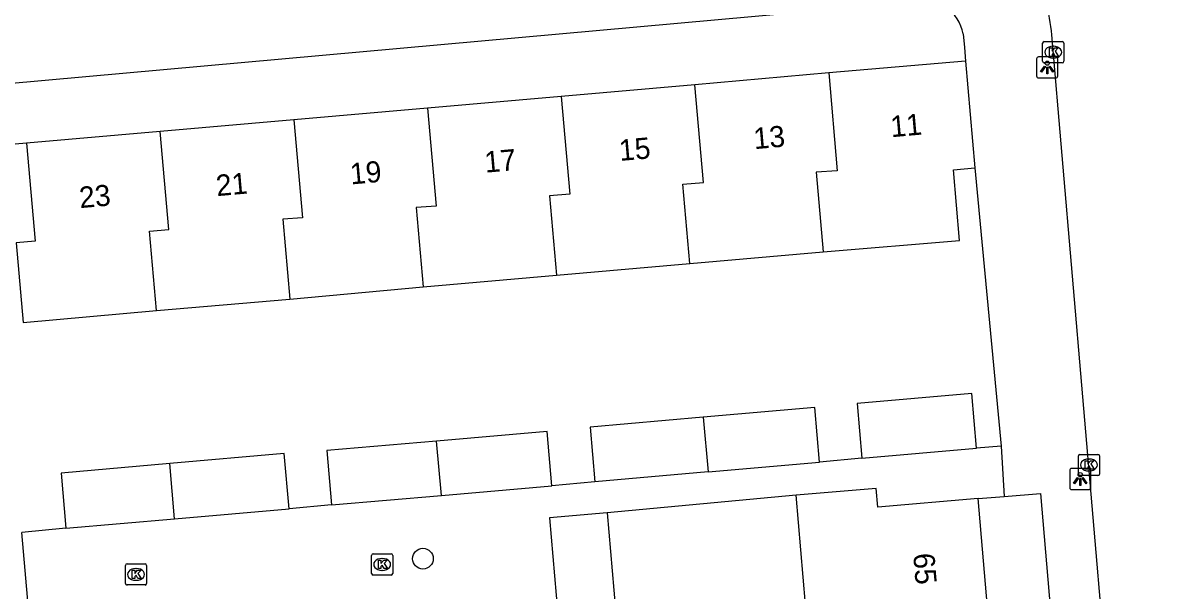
# Model space of a CAD drawing. Extents: x 162990 to 165007, y 383433 to 384336.
# Drawn here: x 164218.6 to 164273.2, y 383813.1 to 383839.9 of the extents above; entities that cross this region are included whole.
import ezdxf

# ---------------------------------------------------------------- set-up
doc = ezdxf.new("R2010")
doc.units = 0
for name, color, linetype in [('IMGEO_Boom', 7, 'Continuous'), ('IMGEO_Kolk', 7, 'Continuous'), ('IMGEO_Lichtpunt', 7, 'Continuous'), ('IMGEO_Pand', 7, 'Continuous'), ('IMGEO_Pand_nummerreeks', 7, 'Continuous'), ('IMGEO_Rijbaan_lokaal_open', 7, 'Continuous'), ('IMGEO_Voetpad_open', 7, 'Continuous')]:
    doc.layers.add(name, color=color, linetype=linetype)

msp = doc.modelspace()

# ---------------------------------------------------------------- linework, layer by layer
at = {"layer": 'IMGEO_Boom'}
msp.add_circle((164237.51, 383814.629), 0.489, dxfattribs=at)
at = {"layer": 'IMGEO_Kolk'}
for p, q in [((164266.795, 383838.114), (164266.795, 383838.966)), ((164266.87, 383839.04), (164267.722, 383839.04)), ((164267.283, 383838.82), (164267.308, 383838.82)), ((164267.796, 383838.966), (164267.796, 383838.114)), ((164267.722, 383838.04), (164266.87, 383838.04)), ((164267.306, 383838.26), (164267.281, 383838.26)), ((164268.483, 383818.626), (164268.483, 383819.478)), ((164268.558, 383819.552), (164269.41, 383819.552)), ((164269.484, 383819.478), (164269.484, 383818.626)), ((164268.971, 383819.332), (164268.996, 383819.332)), ((164269.41, 383818.552), (164268.558, 383818.552)), ((164268.994, 383818.772), (164268.969, 383818.772)), ((164235.083, 383813.932), (164235.083, 383814.784)), ((164235.158, 383814.858), (164236.01, 383814.858)), ((164235.571, 383814.638), (164235.596, 383814.638)), ((164236.084, 383814.784), (164236.084, 383813.932)), ((164223.452, 383813.46), (164223.452, 383814.312)), ((164223.527, 383814.386), (164224.379, 383814.386)), ((164223.94, 383814.166), (164223.965, 383814.166)), ((164224.453, 383814.312), (164224.453, 383813.46)), ((164235.594, 383814.078), (164235.569, 383814.078)), ((164223.963, 383813.606), (164223.938, 383813.606)), ((164236.01, 383813.858), (164235.158, 383813.858)), ((164224.379, 383813.386), (164223.527, 383813.386))]:
    msp.add_line(p, q, dxfattribs=at)
for points in [[(164266.795, 383838.114), (164266.795, 383838.966)], [(164266.87, 383839.04), (164267.722, 383839.04)], [(164267.116, 383838.74), (164267.239, 383838.74), (164267.239, 383838.589), (164267.369, 383838.74), (164267.533, 383838.74), (164267.387, 383838.589), (164267.54, 383838.34), (164267.388, 383838.34), (164267.303, 383838.504), (164267.239, 383838.437), (164267.239, 383838.34), (164267.116, 383838.34), (164267.116, 383838.74)], [(164267.796, 383838.966), (164267.796, 383838.114)], [(164267.722, 383838.04), (164266.87, 383838.04)], [(164268.483, 383818.626), (164268.483, 383819.478)], [(164268.558, 383819.552), (164269.41, 383819.552)], [(164269.484, 383819.478), (164269.484, 383818.626)], [(164268.804, 383819.252), (164268.927, 383819.252), (164268.927, 383819.101), (164269.057, 383819.252), (164269.221, 383819.252), (164269.075, 383819.101), (164269.228, 383818.852), (164269.076, 383818.852), (164268.991, 383819.016), (164268.927, 383818.949), (164268.927, 383818.852), (164268.804, 383818.852), (164268.804, 383819.252)], [(164269.41, 383818.552), (164268.558, 383818.552)], [(164235.083, 383813.932), (164235.083, 383814.784)], [(164235.158, 383814.858), (164236.01, 383814.858)], [(164236.084, 383814.784), (164236.084, 383813.932)], [(164223.452, 383813.46), (164223.452, 383814.312)], [(164223.527, 383814.386), (164224.379, 383814.386)], [(164223.773, 383814.086), (164223.896, 383814.086), (164223.896, 383813.935), (164224.026, 383814.086), (164224.19, 383814.086), (164224.044, 383813.935), (164224.197, 383813.686), (164224.045, 383813.686), (164223.96, 383813.85), (164223.896, 383813.783), (164223.896, 383813.686), (164223.773, 383813.686), (164223.773, 383814.086)], [(164224.453, 383814.312), (164224.453, 383813.46)], [(164235.404, 383814.558), (164235.527, 383814.558), (164235.527, 383814.407), (164235.657, 383814.558), (164235.821, 383814.558), (164235.675, 383814.407), (164235.828, 383814.158), (164235.676, 383814.158), (164235.591, 383814.322), (164235.527, 383814.255), (164235.527, 383814.158), (164235.404, 383814.158), (164235.404, 383814.558)], [(164236.01, 383813.858), (164235.158, 383813.858)], [(164224.379, 383813.386), (164223.527, 383813.386)]]:
    msp.add_lwpolyline(points, dxfattribs=at)
for centre, start, end in [((164266.872, 383838.964), 91.552, 178.448), ((164266.872, 383838.964), 91.552, 178.448), ((164267.72, 383838.964), 1.552, 88.448), ((164267.72, 383838.964), 1.552, 88.448), ((164266.872, 383838.116), 181.552, 268.448), ((164266.872, 383838.116), 181.552, 268.448), ((164267.72, 383838.116), 271.552, 358.448), ((164267.72, 383838.116), 271.552, 358.448), ((164268.56, 383819.476), 91.552, 178.448), ((164268.56, 383819.476), 91.552, 178.448), ((164269.408, 383819.476), 1.552, 88.448), ((164269.408, 383819.476), 1.552, 88.448), ((164268.56, 383818.628), 181.552, 268.448), ((164268.56, 383818.628), 181.552, 268.448), ((164269.408, 383818.628), 271.552, 358.448), ((164269.408, 383818.628), 271.552, 358.448), ((164235.16, 383814.782), 91.552, 178.448), ((164235.16, 383814.782), 91.552, 178.448), ((164236.008, 383814.782), 1.552, 88.448), ((164236.008, 383814.782), 1.552, 88.448), ((164223.529, 383814.31), 91.552, 178.448), ((164223.529, 383814.31), 91.552, 178.448), ((164224.377, 383814.31), 1.552, 88.448), ((164224.377, 383814.31), 1.552, 88.448), ((164235.16, 383813.934), 181.552, 268.448), ((164235.16, 383813.934), 181.552, 268.448), ((164236.008, 383813.934), 271.552, 358.448), ((164236.008, 383813.934), 271.552, 358.448), ((164223.529, 383813.462), 181.552, 268.448), ((164223.529, 383813.462), 181.552, 268.448), ((164224.377, 383813.462), 271.552, 358.448), ((164224.377, 383813.462), 271.552, 358.448)]:
    msp.add_arc(centre, 0.0765, start, end, dxfattribs=at)
for centre, major_axis, ratio, start_param, end_param in [((164267.282, 383838.54), (-0.387, 0.002), 0.722429, 4.712389, 7.853982), ((164267.307, 383838.54), (-0.39, 0.002), 0.717154, 1.570796, 4.712389), ((164268.97, 383819.052), (-0.387, 0.002), 0.722429, 4.712389, 7.853982), ((164268.995, 383819.052), (-0.39, 0.002), 0.717154, 1.570796, 4.712389), ((164235.57, 383814.358), (-0.387, 0.002), 0.722429, 4.712389, 7.853982), ((164235.595, 383814.358), (-0.39, 0.002), 0.717154, 1.570796, 4.712389), ((164223.939, 383813.886), (-0.387, 0.002), 0.722429, 4.712389, 7.853982), ((164223.964, 383813.886), (-0.39, 0.002), 0.717154, 1.570796, 4.712389)]:
    msp.add_ellipse(centre, major_axis=major_axis, ratio=ratio, start_param=start_param, end_param=end_param, dxfattribs=at)
at = {"layer": 'IMGEO_Lichtpunt'}
for p, q in [((164266.512, 383838.225), (164266.512, 383837.418)), ((164266.512, 383838.225), (164266.512, 383837.418)), ((164267.414, 383838.32), (164266.606, 383838.32)), ((164267.414, 383838.32), (164266.606, 383838.32)), ((164267.508, 383837.418), (164267.508, 383838.225)), ((164267.508, 383837.418), (164267.508, 383838.225)), ((164266.606, 383837.324), (164267.414, 383837.324)), ((164266.606, 383837.324), (164267.414, 383837.324)), ((164268.074, 383818.793), (164268.074, 383817.986)), ((164268.074, 383818.793), (164268.074, 383817.986)), ((164268.976, 383818.888), (164268.168, 383818.888)), ((164268.976, 383818.888), (164268.168, 383818.888)), ((164269.07, 383817.986), (164269.07, 383818.793)), ((164269.07, 383817.986), (164269.07, 383818.793)), ((164268.168, 383817.892), (164268.976, 383817.892)), ((164268.168, 383817.892), (164268.976, 383817.892))]:
    msp.add_line(p, q, dxfattribs=at)
for points in [[(164266.886, 383837.889), (164266.925, 383837.861), (164266.737, 383837.599), (164266.699, 383837.626), (164266.886, 383837.889)], [(164266.988, 383837.841), (164267.035, 383837.841), (164267.035, 383837.519), (164266.988, 383837.519), (164266.988, 383837.841)], [(164267.098, 383837.861), (164267.136, 383837.888), (164267.323, 383837.626), (164267.284, 383837.598), (164267.098, 383837.861)], [(164268.448, 383818.457), (164268.487, 383818.429), (164268.299, 383818.167), (164268.261, 383818.194), (164268.448, 383818.457)], [(164268.55, 383818.409), (164268.597, 383818.409), (164268.597, 383818.087), (164268.55, 383818.087), (164268.55, 383818.409)], [(164268.66, 383818.429), (164268.698, 383818.456), (164268.885, 383818.194), (164268.846, 383818.166), (164268.66, 383818.429)]]:
    msp.add_lwpolyline(points, dxfattribs=at)
for centre in [(164267.011, 383838.023), (164268.573, 383818.591)]:
    msp.add_circle(centre, 0.0994, dxfattribs=at)
for centre, start, end in [((164266.606, 383838.225), 90, 180), ((164266.606, 383838.225), 90, 180), ((164267.414, 383838.225), 0, 90), ((164267.414, 383838.225), 0, 90), ((164266.606, 383837.418), 180, 270), ((164266.606, 383837.418), 180, 270), ((164267.414, 383837.418), 270, 0), ((164267.414, 383837.418), 270, 360), ((164268.168, 383818.793), 90, 180), ((164268.168, 383818.793), 90, 180), ((164268.976, 383818.793), 0, 90), ((164268.976, 383818.793), 0, 90), ((164268.168, 383817.986), 180, 270), ((164268.168, 383817.986), 180, 270), ((164268.976, 383817.986), 270, 0), ((164268.976, 383817.986), 270, 360)]:
    msp.add_arc(centre, 0.0946, start, end, dxfattribs=at)
at = {"layer": 'IMGEO_Pand'}
for points in [[(164263.156, 383838.124), (164256.685, 383837.559)], [(164263.156, 383838.124), (164263.597, 383833.074)], [(164256.685, 383837.559), (164250.367, 383837.007)], [(164256.685, 383837.559), (164257.089, 383832.937), (164256.091, 383832.87), (164256.421, 383829.12)], [(164250.367, 383837.007), (164244.048, 383836.455)], [(164250.119, 383828.565), (164249.789, 383832.315), (164250.771, 383832.384), (164250.367, 383837.007)], [(164244.048, 383836.455), (164237.731, 383835.904)], [(164244.048, 383836.455), (164244.453, 383831.831), (164243.487, 383831.761), (164243.817, 383828.011)], [(164237.731, 383835.904), (164231.413, 383835.352)], [(164237.731, 383835.904), (164238.136, 383831.279), (164237.186, 383831.206), (164237.516, 383827.456)], [(164231.413, 383835.352), (164225.095, 383834.8)], [(164231.413, 383835.352), (164231.818, 383830.726), (164230.884, 383830.652), (164231.215, 383826.888)], [(164225.095, 383834.8), (164218.777, 383834.249)], [(164224.913, 383826.338), (164224.582, 383830.097), (164225.5, 383830.173), (164225.095, 383834.8)], [(164218.777, 383834.249), (164212.31, 383833.684)], [(164218.777, 383834.249), (164219.182, 383829.621), (164218.281, 383829.543), (164218.611, 383825.787)], [(164256.421, 383829.12), (164262.873, 383829.653), (164262.582, 383832.985), (164263.597, 383833.074)], [(164250.119, 383828.565), (164256.421, 383829.12)], [(164243.817, 383828.011), (164250.119, 383828.565)], [(164237.516, 383827.456), (164243.817, 383828.011)], [(164231.215, 383826.888), (164237.516, 383827.456)], [(164224.913, 383826.338), (164231.215, 383826.888)], [(164218.611, 383825.787), (164224.913, 383826.338)], [(164263.674, 383819.85), (164263.448, 383822.431), (164258.024, 383821.957), (164258.25, 383819.376)], [(164256.257, 383819.183), (164256.031, 383821.767), (164250.758, 383821.307)], [(164250.758, 383821.307), (164245.415, 383820.84), (164245.64, 383818.256)], [(164250.758, 383821.307), (164250.985, 383818.723)], [(164243.601, 383818.072), (164243.377, 383820.637), (164238.156, 383820.182)], [(164238.156, 383820.182), (164232.969, 383819.729), (164233.193, 383817.163)], [(164238.382, 383817.616), (164238.156, 383820.182)], [(164231.187, 383816.989), (164230.96, 383819.592), (164225.549, 383819.12)], [(164258.25, 383819.376), (164263.674, 383819.85)], [(164225.549, 383819.12), (164220.408, 383818.671), (164220.636, 383816.067)], [(164225.778, 383816.516), (164225.549, 383819.12)], [(164250.985, 383818.723), (164256.257, 383819.183)], [(164250.985, 383818.723), (164245.64, 383818.256)], [(164238.382, 383817.616), (164243.601, 383818.072)], [(164263.742, 383817.471), (164259.007, 383817.064), (164258.931, 383817.946), (164255.153, 383817.622)], [(164233.193, 383817.163), (164238.382, 383817.616)], [(164255.707, 383811.176), (164255.153, 383817.622)], [(164264.295, 383811.03), (164263.742, 383817.471)], [(164225.778, 383816.516), (164231.187, 383816.989)], [(164246.215, 383816.801), (164243.484, 383816.562), (164243.964, 383811.08)], [(164246.215, 383816.801), (164246.695, 383811.319), (164243.964, 383811.08)], [(164220.636, 383816.067), (164225.778, 383816.516)]]:
    msp.add_lwpolyline(points, dxfattribs=at)
at = {"layer": 'IMGEO_Rijbaan_lokaal_open'}
msp.add_lwpolyline([(164274.558, 383753.908), (164267.226, 383839.355)], dxfattribs=at)
msp.add_arc((164259.214, 383838.666), 8.042, 4.9141, 27.5453, dxfattribs=at)
at = {"layer": 'IMGEO_Voetpad_open'}
for points in [[(164214.049, 383836.724), (164260.721, 383840.918)], [(164263.042, 383839.402), (164263.099, 383838.763), (164263.156, 383838.124)], [(164263.597, 383833.074), (164264.836, 383819.943)], [(164264.836, 383819.943), (164263.674, 383819.85)], [(164264.836, 383819.943), (164264.982, 383817.571)], [(164258.25, 383819.376), (164256.257, 383819.183)], [(164245.64, 383818.256), (164243.601, 383818.072)], [(164255.153, 383817.622), (164246.215, 383816.801)], [(164263.742, 383817.471), (164264.982, 383817.571)], [(164264.982, 383817.571), (164266.698, 383817.709), (164271.959, 383756.057)], [(164233.193, 383817.163), (164231.187, 383816.989)], [(164220.636, 383816.067), (164218.562, 383815.86)], [(164218.908, 383811.908), (164218.562, 383815.86)]]:
    msp.add_lwpolyline(points, dxfattribs=at)
msp.add_arc((164261.167, 383839.067), 1.904, 10.138, 103.5595, dxfattribs=at)

# ---------------------------------------------------------------- texts
at = {"layer": 'IMGEO_Pand_nummerreeks'}
for s, rotation, p in [('11', 4.9906, (164259.644, 383834.525)), ('13', 4.9906, (164253.175, 383833.96)), ('15', 4.9906, (164246.819, 383833.405)), ('17', 4.9906, (164240.463, 383832.85)), ('19', 4.9906, (164234.107, 383832.295)), ('21', 4.9906, (164227.774, 383831.742)), ('23', 4.9906, (164221.306, 383831.177)), ('65', 274.9092, (164260.675, 383814.853))]:
    msp.add_text(s, height=1, rotation=rotation, dxfattribs=at).set_placement(p)

doc.saveas('drawing.dxf')
